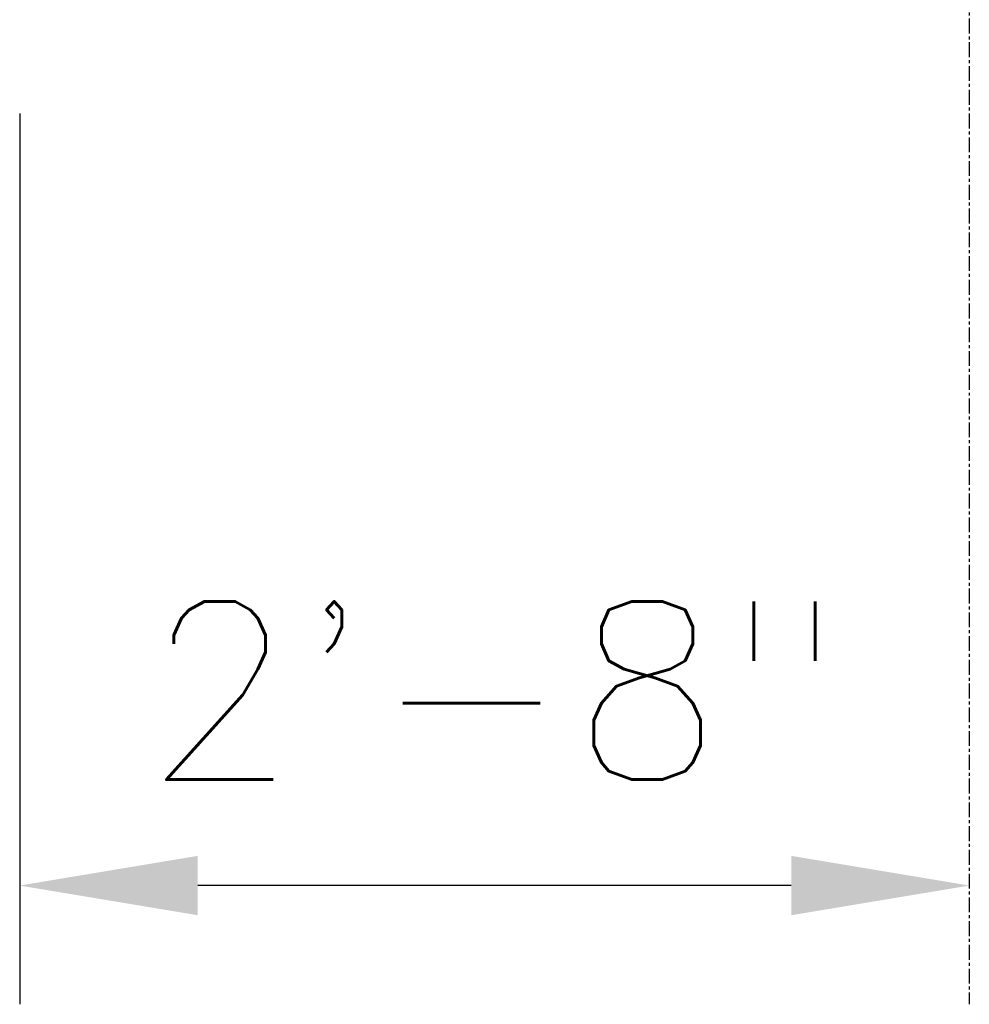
# Model space of a CAD drawing. Extents: x -285 to 5863, y 308 to 3178.
# Tile 432 of 622: x 1368 to 1400, y 1265 to 1298. Entities that reach past the tile are written whole.
import ezdxf

# ---------------------------------------------------------------- set-up
doc = ezdxf.new("R2010")
doc.units = 0
doc.header["$MEASUREMENT"] = 0
doc.header["$PDSIZE"] = 1
doc.linetypes.add('CENTER1', pattern=[0.6625, 0.5, -0.075, 0.0125, -0.075])
doc.layers.get('DEFPOINTS').update_dxf_attribs({"linetype": 'CONTINUOUS'})
doc.layers.add('CENTERLINE', color=3, linetype='CENTER1')
doc.layers.add('DIM', color=3, linetype='CONTINUOUS')
doc.styles.add('SIMPLEX', font='simplex')
doc.dimstyles.new('DIM64', dxfattribs={"dimscale": 64, "dimtxt": 0.09375, "dimasz": 0.09375, "dimexe": 0.0625, "dimexo": 0.0625, "dimgap": 0.046875, "dimtad": 1, "dimdec": 4, "dimzin": 3, "dimdsep": 46, "dimlunit": 4, "dimtxsty": 'SIMPLEX', "dimcen": 0, "dimclrd": 256, "dimclre": 256, "dimclrt": 256, "dimadec": 0, "dimazin": 0, "dimtfac": 1, "dimtdec": 4, "dimtmove": 0, "dimatfit": 3, "dimfxl": 1, "dimfrac": 2, "dimtolj": 1, "dimtzin": 0, "dimarcsym": 0})

# ---------------------------------------------------------------- blocks, each defined once
blk = doc.blocks.new('*D25')
at = {"layer": 'DEFPOINTS', "color": 0, "transparency": 16777216}
for p in [(1400.266, 1331.018), (1368.266, 1299.018), (1368.266, 1269.018)]:
    blk.add_point(p, dxfattribs=at)
at = {"layer": 'DIM', "lineweight": -2, "transparency": 16777216}
for p, q in [((1368.266, 1295.018), (1368.266, 1265.018)), ((1394.266, 1269.018), (1374.266, 1269.018))]:
    blk.add_line(p, q, dxfattribs=at)
at = {"layer": 'DIM', "transparency": 16777216}
for points in [[(1374.266, 1270.018), (1374.266, 1268.018), (1368.266, 1269.018)], [(1394.266, 1270.018), (1394.266, 1268.018), (1400.266, 1269.018)]]:
    blk.add_solid(points, dxfattribs=at)
at = {"layer": 'DIM', "transparency": 16777216, "insert": (1384.266, 1275.59), "char_height": 6, "attachment_point": 5, "style": 'SIMPLEX'}
blk.add_mtext('\\A1;2\'-8"', dxfattribs=at)

msp = doc.modelspace()

# ---------------------------------------------------------------- linework, layer by layer
at = {"layer": 'CENTERLINE'}
msp.add_line((1400.26597, 1331.01839), (1400.26597, 1265.01839), dxfattribs=at)

# ---------------------------------------------------------------- dimensions: what is measured, and where the dimension line sits
at = {"layer": 'DIM'}
dim = msp.add_linear_dim(base=(1368.26597, 1269.01839), p1=(1400.26597, 1331.01839), p2=(1368.26597, 1299.01839), angle=180, dimstyle='DIM64', override={"dimse1": 1}, dxfattribs=at)
dim.commit()
dim.dimension.update_dxf_attribs({"geometry": '*D25', "text_midpoint": (1384.26597, 1275.58982)})

doc.saveas('drawing.dxf')
